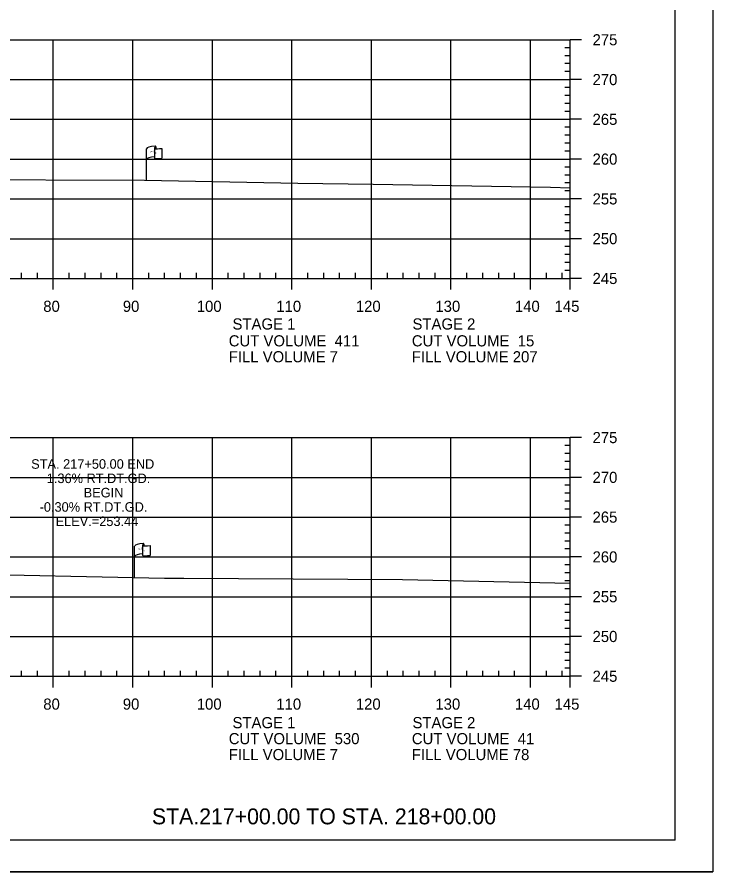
# Model space of a CAD drawing. Extents: x 1365647 to 1367999, y 387113 to 400173.
# Drawn here: x 1365969.5 to 1366057, y 390999.5 to 391106.9 of the extents above; entities that cross this region are included whole.
import ezdxf

# ---------------------------------------------------------------- set-up
doc = ezdxf.new("R2010")
doc.units = 0
for name, color, linetype in [('E_Existing ROW', 7, 'Continuous'), ('R_Axis', 7, 'Continuous'), ('R_Axis Annot', 7, 'Continuous'), ('R_Border', 7, 'Continuous'), ('R_Draft', 7, 'Continuous'), ('R_Exist Surface', 7, 'Continuous'), ('R_Grid', 7, 'Continuous'), ('R_No Plot', 7, 'Continuous'), ('R_Water', 7, 'Continuous')]:
    doc.layers.add(name, color=color, linetype=linetype)

msp = doc.modelspace()

# ---------------------------------------------------------------- linework, layer by layer
at = {"layer": 'E_Existing ROW'}
for p, q in [((1365985.8, 391086.41), (1365985.8, 391090.37)), ((1365986.8, 391090.46), (1365986.8, 391090.45)), ((1365986.8, 391090.45), (1365986.8, 391089.22)), ((1365986.97, 391090.62), (1365986.97, 391090.38)), ((1365987.73, 391090.42), (1365987.73, 391089.18)), ((1365985.48, 391040.69), (1365985.48, 391040.45)), ((1365984.31, 391036.49), (1365984.31, 391040.44)), ((1365985.31, 391040.54), (1365985.31, 391040.52)), ((1365985.31, 391040.52), (1365985.31, 391039.3)), ((1365986.24, 391040.5), (1365986.24, 391039.26))]:
    msp.add_line(p, q, dxfattribs=at)
for centre, radius, start, end in [((1365986.88, 391090.46), 0.078, 88.6458, 274.2828), ((1365986.89, 391090.62), 0.0783, 263.0712, 93.9564), ((1365986.88, 391089.22), 0.0783, 180, 273.9564), ((1365985.39, 391040.54), 0.078, 88.6458, 274.2828), ((1365985.4, 391040.69), 0.0783, 263.0712, 93.9564), ((1365985.39, 391039.3), 0.0783, 180, 273.9564)]:
    msp.add_arc(centre, radius, start, end, dxfattribs=at)
for centre, major_axis, ratio, start_param, end_param in [((1365987.39, 391090.41), (-1.58, -0.04), 0.19887, 5.030368, 6.283185), ((1365988.09, 391090.52), (-1.23, -0.13), 0.052933, 0.159456, 1.268315), ((1365987.38, 391089.09), (-1.58, -0.04), 0.19887, 5.083035, 6.194897), ((1365988.09, 391089.28), (-1.23, -0.13), 0.052933, 0.159456, 1.268315), ((1365985.9, 391040.49), (-1.58, -0.04), 0.19887, 5.030368, 6.283185), ((1365986.6, 391040.6), (-1.23, -0.13), 0.052933, 0.159456, 1.268315), ((1365985.89, 391039.17), (-1.58, -0.04), 0.19887, 5.083035, 6.194897), ((1365986.6, 391039.36), (-1.23, -0.13), 0.052933, 0.159456, 1.268315)]:
    msp.add_ellipse(centre, major_axis=major_axis, ratio=ratio, start_param=start_param, end_param=end_param, dxfattribs=at)
at = {"layer": 'R_Axis'}
for p, q in [((1366039.08, 391074.07), (1366039.08, 391104.07)), ((1366040.48, 391104.07), (1366039.08, 391104.07)), ((1366039.08, 391103.07), (1366038.38, 391103.07)), ((1366039.08, 391102.07), (1366038.38, 391102.07)), ((1366039.08, 391101.07), (1366038.38, 391101.07)), ((1366039.08, 391100.07), (1366038.38, 391100.07)), ((1366040.48, 391099.07), (1366039.08, 391099.07)), ((1366039.08, 391098.07), (1366038.38, 391098.07)), ((1366039.08, 391097.07), (1366038.38, 391097.07)), ((1366039.08, 391096.07), (1366038.38, 391096.07)), ((1366039.08, 391095.07), (1366038.38, 391095.07)), ((1366040.48, 391094.07), (1366039.08, 391094.07)), ((1366039.08, 391093.07), (1366038.38, 391093.07)), ((1366039.08, 391092.07), (1366038.38, 391092.07)), ((1366039.08, 391091.07), (1366038.38, 391091.07)), ((1366039.08, 391090.07), (1366038.38, 391090.07)), ((1366040.48, 391089.07), (1366039.08, 391089.07)), ((1366039.08, 391088.07), (1366038.38, 391088.07)), ((1366039.08, 391087.07), (1366038.38, 391087.07)), ((1366039.08, 391086.07), (1366038.38, 391086.07)), ((1366039.08, 391085.07), (1366038.38, 391085.07)), ((1366040.48, 391084.07), (1366039.08, 391084.07)), ((1366039.08, 391083.07), (1366038.38, 391083.07)), ((1366039.08, 391082.07), (1366038.38, 391082.07)), ((1366039.08, 391081.07), (1366038.38, 391081.07)), ((1366039.08, 391080.07), (1366038.38, 391080.07)), ((1366040.48, 391079.07), (1366039.08, 391079.07)), ((1366039.08, 391078.07), (1366038.38, 391078.07)), ((1366039.08, 391077.07), (1366038.38, 391077.07)), ((1366039.08, 391076.07), (1366038.38, 391076.07)), ((1366039.08, 391075.07), (1366038.38, 391075.07)), ((1365749.08, 391074.07), (1366039.08, 391074.07)), ((1365970.08, 391074.07), (1365970.08, 391074.77)), ((1365972.08, 391074.07), (1365972.08, 391074.77)), ((1365974.08, 391072.67), (1365974.08, 391074.07)), ((1365976.08, 391074.07), (1365976.08, 391074.77)), ((1365978.08, 391074.07), (1365978.08, 391074.77)), ((1365980.08, 391074.07), (1365980.08, 391074.77)), ((1365982.08, 391074.07), (1365982.08, 391074.77)), ((1365984.08, 391072.67), (1365984.08, 391074.07)), ((1365986.08, 391074.07), (1365986.08, 391074.77)), ((1365988.08, 391074.07), (1365988.08, 391074.77)), ((1365990.08, 391074.07), (1365990.08, 391074.77)), ((1365992.08, 391074.07), (1365992.08, 391074.77)), ((1365994.08, 391072.67), (1365994.08, 391074.07)), ((1365996.08, 391074.07), (1365996.08, 391074.77)), ((1365998.08, 391074.07), (1365998.08, 391074.77)), ((1366000.08, 391074.07), (1366000.08, 391074.77)), ((1366002.08, 391074.07), (1366002.08, 391074.77)), ((1366004.08, 391072.67), (1366004.08, 391074.07)), ((1366006.08, 391074.07), (1366006.08, 391074.77)), ((1366008.08, 391074.07), (1366008.08, 391074.77)), ((1366010.08, 391074.07), (1366010.08, 391074.77)), ((1366012.08, 391074.07), (1366012.08, 391074.77)), ((1366014.08, 391072.67), (1366014.08, 391074.07)), ((1366016.08, 391074.07), (1366016.08, 391074.77)), ((1366018.08, 391074.07), (1366018.08, 391074.77)), ((1366020.08, 391074.07), (1366020.08, 391074.77)), ((1366022.08, 391074.07), (1366022.08, 391074.77)), ((1366024.08, 391072.67), (1366024.08, 391074.07)), ((1366026.08, 391074.07), (1366026.08, 391074.77)), ((1366028.08, 391074.07), (1366028.08, 391074.77)), ((1366030.08, 391074.07), (1366030.08, 391074.77)), ((1366032.08, 391074.07), (1366032.08, 391074.77)), ((1366034.08, 391072.67), (1366034.08, 391074.07)), ((1366036.08, 391074.07), (1366036.08, 391074.77)), ((1366038.08, 391074.07), (1366038.08, 391074.77)), ((1366039.08, 391072.67), (1366039.08, 391074.07)), ((1366040.48, 391074.07), (1366039.08, 391074.07)), ((1366039.08, 391024.07), (1366039.08, 391054.07)), ((1366040.48, 391054.07), (1366039.08, 391054.07)), ((1366039.08, 391053.07), (1366038.38, 391053.07)), ((1366039.08, 391052.07), (1366038.38, 391052.07)), ((1366039.08, 391051.07), (1366038.38, 391051.07)), ((1366039.08, 391050.07), (1366038.38, 391050.07)), ((1366040.48, 391049.07), (1366039.08, 391049.07)), ((1366039.08, 391048.07), (1366038.38, 391048.07)), ((1366039.08, 391047.07), (1366038.38, 391047.07)), ((1366039.08, 391046.07), (1366038.38, 391046.07)), ((1366039.08, 391045.07), (1366038.38, 391045.07)), ((1366040.48, 391044.07), (1366039.08, 391044.07)), ((1366039.08, 391043.07), (1366038.38, 391043.07)), ((1366039.08, 391042.07), (1366038.38, 391042.07)), ((1366039.08, 391041.07), (1366038.38, 391041.07)), ((1366039.08, 391040.07), (1366038.38, 391040.07)), ((1366040.48, 391039.07), (1366039.08, 391039.07)), ((1366039.08, 391038.07), (1366038.38, 391038.07)), ((1366039.08, 391037.07), (1366038.38, 391037.07)), ((1366039.08, 391036.07), (1366038.38, 391036.07)), ((1366039.08, 391035.07), (1366038.38, 391035.07)), ((1366039.08, 391033.07), (1366038.38, 391033.07)), ((1366040.48, 391034.07), (1366039.08, 391034.07)), ((1366039.08, 391032.07), (1366038.38, 391032.07)), ((1366039.08, 391031.07), (1366038.38, 391031.07)), ((1366039.08, 391030.07), (1366038.38, 391030.07)), ((1366040.48, 391029.07), (1366039.08, 391029.07)), ((1366039.08, 391028.07), (1366038.38, 391028.07)), ((1366039.08, 391027.07), (1366038.38, 391027.07)), ((1366039.08, 391026.07), (1366038.38, 391026.07)), ((1365970.08, 391024.07), (1365970.08, 391024.77)), ((1365972.08, 391024.07), (1365972.08, 391024.77)), ((1365976.08, 391024.07), (1365976.08, 391024.77)), ((1365978.08, 391024.07), (1365978.08, 391024.77)), ((1365980.08, 391024.07), (1365980.08, 391024.77)), ((1365982.08, 391024.07), (1365982.08, 391024.77)), ((1365986.08, 391024.07), (1365986.08, 391024.77)), ((1365988.08, 391024.07), (1365988.08, 391024.77)), ((1365990.08, 391024.07), (1365990.08, 391024.77)), ((1365992.08, 391024.07), (1365992.08, 391024.77)), ((1365996.08, 391024.07), (1365996.08, 391024.77)), ((1365998.08, 391024.07), (1365998.08, 391024.77)), ((1366000.08, 391024.07), (1366000.08, 391024.77)), ((1366002.08, 391024.07), (1366002.08, 391024.77)), ((1366006.08, 391024.07), (1366006.08, 391024.77)), ((1366008.08, 391024.07), (1366008.08, 391024.77)), ((1366010.08, 391024.07), (1366010.08, 391024.77)), ((1366012.08, 391024.07), (1366012.08, 391024.77)), ((1366016.08, 391024.07), (1366016.08, 391024.77)), ((1366018.08, 391024.07), (1366018.08, 391024.77)), ((1366020.08, 391024.07), (1366020.08, 391024.77)), ((1366022.08, 391024.07), (1366022.08, 391024.77)), ((1366026.08, 391024.07), (1366026.08, 391024.77)), ((1366028.08, 391024.07), (1366028.08, 391024.77)), ((1366030.08, 391024.07), (1366030.08, 391024.77)), ((1366032.08, 391024.07), (1366032.08, 391024.77)), ((1366036.08, 391024.07), (1366036.08, 391024.77)), ((1366038.08, 391024.07), (1366038.08, 391024.77)), ((1366039.08, 391025.07), (1366038.38, 391025.07)), ((1365749.08, 391024.07), (1366039.08, 391024.07)), ((1365974.08, 391022.67), (1365974.08, 391024.07)), ((1365984.08, 391022.67), (1365984.08, 391024.07)), ((1365994.08, 391022.67), (1365994.08, 391024.07)), ((1366004.08, 391022.67), (1366004.08, 391024.07)), ((1366014.08, 391022.67), (1366014.08, 391024.07)), ((1366024.08, 391022.67), (1366024.08, 391024.07)), ((1366034.08, 391022.67), (1366034.08, 391024.07)), ((1366039.08, 391022.67), (1366039.08, 391024.07)), ((1366040.48, 391024.07), (1366039.08, 391024.07))]:
    msp.add_line(p, q, dxfattribs=at)
at = {"layer": 'R_Border'}
for q in [(1366052.26, 391208.92), (1365736.08, 391003.46)]:
    msp.add_line((1366052.26, 391003.46), q, dxfattribs=at)
at = {"layer": 'R_Exist Surface'}
for points in [[(1365960.66, 391086.52), (1365985.53, 391086.42), (1366004.84, 391086.03), (1366014.29, 391085.92), (1366036.59, 391085.54), (1366039.08, 391085.48)], [(1365960.58, 391036.97), (1365988.08, 391036.42), (1365989.36, 391036.39), (1365990.49, 391036.38), (1366017.99, 391036.24), (1366039.08, 391035.75)]]:
    msp.add_lwpolyline(points, dxfattribs=at)
at = {"layer": 'R_Grid'}
for p, q in [((1365749.08, 391104.07), (1366039.08, 391104.07)), ((1365974.08, 391074.07), (1365974.08, 391104.07)), ((1365984.08, 391074.07), (1365984.08, 391104.07)), ((1365994.08, 391074.07), (1365994.08, 391104.07)), ((1366004.08, 391074.07), (1366004.08, 391104.07)), ((1366014.08, 391074.07), (1366014.08, 391104.07)), ((1366024.08, 391074.07), (1366024.08, 391104.07)), ((1366034.08, 391074.07), (1366034.08, 391104.07)), ((1366039.08, 391074.07), (1366039.08, 391104.07)), ((1365749.08, 391099.07), (1366039.08, 391099.07)), ((1365749.08, 391094.07), (1366039.08, 391094.07)), ((1365749.08, 391089.07), (1366039.08, 391089.07)), ((1365749.08, 391084.07), (1366039.08, 391084.07)), ((1365749.08, 391079.07), (1366039.08, 391079.07)), ((1365749.08, 391074.07), (1366039.08, 391074.07)), ((1365749.08, 391054.07), (1366039.08, 391054.07)), ((1365974.08, 391024.07), (1365974.08, 391054.07)), ((1365984.08, 391024.07), (1365984.08, 391054.07)), ((1365994.08, 391024.07), (1365994.08, 391054.07)), ((1366004.08, 391024.07), (1366004.08, 391054.07)), ((1366014.08, 391024.07), (1366014.08, 391054.07)), ((1366024.08, 391024.07), (1366024.08, 391054.07)), ((1366034.08, 391024.07), (1366034.08, 391054.07)), ((1366039.08, 391024.07), (1366039.08, 391054.07)), ((1365749.08, 391049.07), (1366039.08, 391049.07)), ((1365749.08, 391044.07), (1366039.08, 391044.07)), ((1365749.08, 391039.07), (1366039.08, 391039.07)), ((1365749.08, 391034.07), (1366039.08, 391034.07)), ((1365749.08, 391029.07), (1366039.08, 391029.07)), ((1365749.08, 391024.07), (1366039.08, 391024.07))]:
    msp.add_line(p, q, dxfattribs=at)
at = {"layer": 'R_No Plot'}
msp.add_line((1365723.68, 390999.48), (1366057.01, 390999.48), dxfattribs=at)
msp.add_lwpolyline([(1365723.67, 391212.82), (1366057.01, 391212.82), (1366057.01, 390999.48), (1365723.67, 390999.48)], close=True, dxfattribs=at)

# ---------------------------------------------------------------- texts
at = {"layer": 'E_Existing ROW'}
for s, height, rotation, p in [('R ', 0.2, 9.9884, (1365986.32, 391089.87)), (' O', 0.2, 9.9884, (1365986.47, 391089.91)), ('DWB 11-9-07', 0.001, 90, (1365986.97, 391090.38)), ('W', 0.2, 351.1788, (1365986.8, 391089.74)), ('DWB 11-9-07', 0.001, 5.0717, (1365987.72, 391089.18)), ('DWB 11-9-07', 0.001, 90, (1365985.8, 391086.42)), ('R ', 0.2, 9.9884, (1365984.83, 391039.94)), (' O', 0.2, 9.9884, (1365984.98, 391039.99)), ('W', 0.2, 351.1788, (1365985.31, 391039.82)), ('DWB 11-9-07', 0.001, 90, (1365985.48, 391040.45)), ('DWB 11-9-07', 0.001, 5.0717, (1365986.23, 391039.26)), ('DWB 11-9-07', 0.001, 90, (1365984.31, 391036.49))]:
    msp.add_text(s, height=height, rotation=rotation, dxfattribs=at).set_placement(p)
at = {"layer": 'R_Axis Annot'}
for s, p in [('275', (1366041.88, 391103.37)), ('270', (1366041.88, 391098.37)), ('265', (1366041.88, 391093.37)), ('260', (1366041.88, 391088.37)), ('255', (1366041.88, 391083.37)), ('250', (1366041.88, 391078.37)), ('245', (1366041.88, 391073.37)), ('80', (1365972.82, 391069.87)), ('90', (1365982.82, 391069.87)), ('100', (1365992.12, 391069.87)), ('110', (1366002.12, 391069.87)), ('120', (1366012.12, 391069.87)), ('130', (1366022.12, 391069.87)), ('140', (1366032.12, 391069.87)), ('145', (1366037.11, 391069.87)), ('STAGE 1', (1365996.61, 391067.65)), ('STAGE 2', (1366019.24, 391067.65)), ('CUT VOLUME  411', (1365996.14, 391065.53)), ('CUT VOLUME  15', (1366019.16, 391065.53)), ('FILL VOLUME 7', (1365996.14, 391063.53)), ('FILL VOLUME 207', (1366019.16, 391063.53)), ('275', (1366041.88, 391053.37)), ('270', (1366041.88, 391048.37)), ('265', (1366041.88, 391043.37)), ('260', (1366041.88, 391038.37)), ('255', (1366041.88, 391033.37)), ('250', (1366041.88, 391028.37)), ('245', (1366041.88, 391023.37)), ('80', (1365972.82, 391019.87)), ('90', (1365982.82, 391019.87)), ('100', (1365992.12, 391019.87)), ('110', (1366002.12, 391019.87)), ('120', (1366012.12, 391019.87)), ('130', (1366022.12, 391019.87)), ('140', (1366032.12, 391019.87)), ('145', (1366037.11, 391019.87)), ('STAGE 1', (1365996.61, 391017.54)), ('STAGE 2', (1366019.24, 391017.54)), ('CUT VOLUME  530', (1365996.14, 391015.53)), ('CUT VOLUME  41', (1366019.16, 391015.53)), ('FILL VOLUME 7', (1365996.14, 391013.53)), ('FILL VOLUME 78', (1366019.16, 391013.53))]:
    msp.add_text(s, height=1.4, dxfattribs=at).set_placement(p)
at = {"layer": 'R_Draft'}
msp.add_text('STA.217+00.00 TO STA. 218+00.00', height=2, dxfattribs=at).set_placement((1365986.48, 391005.46))
at = {"layer": 'R_Water'}
for s, p in [('STA. 217+50.00 END', (1365971.3, 391050.15)), ('1.36% RT.DT.GD.', (1365973.26, 391048.35)), ('BEGIN', (1365977.9, 391046.55)), ('-0.30% RT.DT.GD.', (1365972.36, 391044.75)), ('ELEV.=253.44', (1365974.37, 391042.95))]:
    msp.add_text(s, height=1.2, dxfattribs=at).set_placement(p)

doc.saveas('drawing.dxf')
